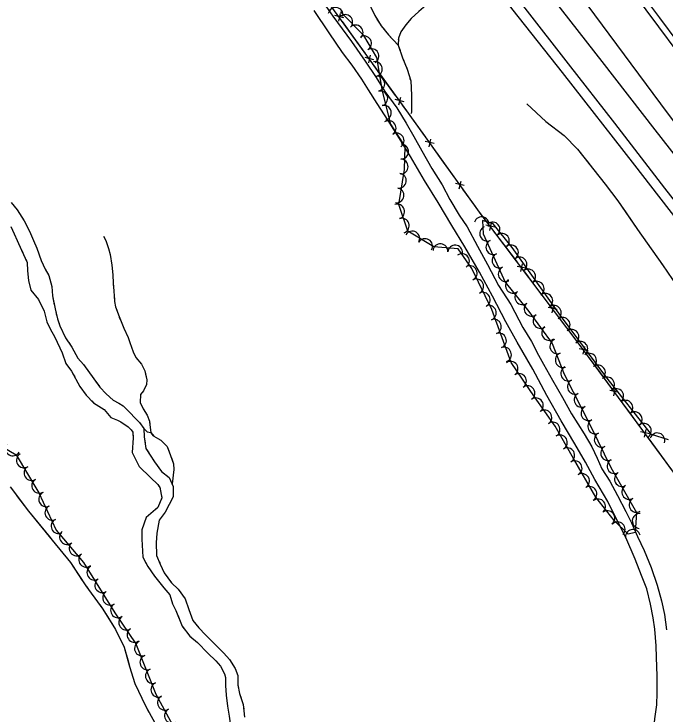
# Model space of a CAD drawing. Extents: x 353423 to 364002, y 127000 to 201942.
# Drawn here: x 359567.8 to 359919.4, y 131324.5 to 131702.2 of the extents above; entities that cross this region are included whole.
import ezdxf

# ---------------------------------------------------------------- set-up
doc = ezdxf.new("R2010")
doc.units = 0
for name, color, linetype in [('E_DTM_SlopeBottom', 7, 'Continuous'), ('E_DTM_SlopeTop', 7, 'Continuous'), ('E_FEN_Generic', 7, 'Continuous'), ('E_MISCPROP', 7, 'Continuous'), ('E_STRUCT_WingWall', 7, 'Continuous')]:
    doc.layers.add(name, color=color, linetype=linetype)

msp = doc.modelspace()

# ---------------------------------------------------------------- linework, layer by layer
at = {"layer": 'E_DTM_SlopeBottom'}
for p, q in [((359742.95, 131698.45), (359743.9, 131702.57)), ((359745.68, 131700.2), (359740.88, 131701.34)), ((359759.19, 131675.82), (359760.14, 131679.94)), ((359761.92, 131677.57), (359757.12, 131678.7)), ((359775.43, 131653.18), (359776.37, 131657.3)), ((359778.16, 131654.93), (359773.36, 131656.06)), ((359791.69, 131630.55), (359792.63, 131634.67)), ((359794.42, 131632.31), (359789.62, 131633.43)), ((359807.96, 131607.94), (359808.9, 131612.06)), ((359810.68, 131609.69), (359805.88, 131610.82)), ((359824.45, 131585.45), (359825.3, 131589.59)), ((359827.14, 131587.26), (359822.32, 131588.27)), ((359841.24, 131563.21), (359842.09, 131567.35)), ((359843.93, 131565.03), (359839.1, 131566.04)), ((359858.03, 131540.98), (359858.88, 131545.12)), ((359860.72, 131542.8), (359855.89, 131543.81)), ((359877.46, 131520.5), (359872.65, 131521.58)), ((359874.75, 131518.72), (359875.65, 131522.85)), ((359893.98, 131498.07), (359889.17, 131499.14)), ((359891.27, 131496.29), (359892.17, 131500.42)), ((359910.5, 131475.64), (359905.69, 131476.71)), ((359907.79, 131473.85), (359908.69, 131477.98))]:
    msp.add_line(p, q, dxfattribs=at)
for points in [[(360015.62, 131331.65), (359975.19, 131384.91), (359925.06, 131452.94), (359872.6, 131524.17), (359818.89, 131595.3), (359779.61, 131649.91), (359733.72, 131713.89)], [(359750.75, 131690.16), (359744.94, 131698.25)], [(359757.35, 131680.96), (359750.75, 131690.16)], [(359766.98, 131667.52), (359761.18, 131675.61)], [(359773.58, 131658.32), (359766.98, 131667.52)], [(359783.23, 131644.89), (359779.61, 131649.91), (359777.42, 131652.97)], [(359789.84, 131635.69), (359783.23, 131644.89)], [(359799.5, 131622.27), (359793.68, 131630.35)], [(359806.11, 131613.08), (359799.5, 131622.27)], [(359815.76, 131599.65), (359809.95, 131607.73)], [(359822.48, 131590.54), (359818.89, 131595.3), (359815.76, 131599.65)], [(359832.45, 131577.34), (359826.45, 131585.29)], [(359839.27, 131568.31), (359832.45, 131577.34)], [(359849.24, 131555.11), (359843.24, 131563.05)], [(359856.06, 131546.07), (359849.24, 131555.11)], [(359866.03, 131532.88), (359860.03, 131540.82)], [(359872.85, 131523.84), (359872.6, 131524.17), (359866.03, 131532.88)], [(359882.66, 131510.52), (359876.75, 131518.54)], [(359889.37, 131501.4), (359882.66, 131510.52)], [(359899.17, 131488.09), (359893.27, 131496.1)], [(359905.89, 131478.97), (359899.17, 131488.09)], [(359915.7, 131465.65), (359909.79, 131473.67)], [(359922.41, 131456.54), (359915.7, 131465.65)]]:
    msp.add_lwpolyline(points, dxfattribs=at)
at = {"layer": 'E_DTM_SlopeTop'}
for points in [[(360013.42, 131478.34), (359990.18, 131508.19), (359960.04, 131546.84), (359929.84, 131585.6), (359902.65, 131620.65), (359863.57, 131670.72), (359837.05, 131704.29), (359818.68, 131728.32)], [(360010.51, 131490.72), (359990.1, 131516.98), (359965.39, 131548.72), (359947.29, 131571.89), (359918.85, 131608.2), (359891.94, 131643.25), (359866.78, 131675.39), (359843.48, 131705.36), (359829.79, 131722.95)], [(360010.09, 131515.87), (359987.25, 131545.27), (359962.48, 131577.01), (359939.3, 131606.81), (359913.57, 131639.74), (359884.96, 131676.62), (359859.4, 131709.56), (359848.21, 131724.01)], [(360002.77, 131577.44), (359979.31, 131608.89), (359955.06, 131642.05), (359915.55, 131695.36), (359894.52, 131723.73)], [(360004.85, 131580.55), (359984.1, 131608.63), (359955.73, 131646.88), (359916.04, 131700.24), (359898.92, 131723.42)], [(360002.79, 131537.75), (359978.38, 131570.74), (359948.81, 131610.58), (359916.65, 131653.79), (359881.09, 131701.79), (359868.2, 131719.43)]]:
    msp.add_lwpolyline(points, dxfattribs=at)
at = {"layer": 'E_FEN_Generic'}
for points in [[(359920.73, 131472.41), (359911.65, 131475.43), (359886.94, 131506.61), (359862.5, 131539.62), (359836.5, 131576.24), (359826.15, 131588.97), (359820.56, 131590.75), (359820.79, 131583.57), (359832.65, 131557.61), (359845.44, 131541.72), (359857.97, 131524.42), (359864.54, 131507.85), (359879.11, 131479.34), (359889.68, 131457.59), (359903.49, 131433.29), (359902.74, 131422.53), (359898.97, 131421.58), (359891.57, 131428.88), (359881.56, 131441.53), (359869.58, 131462.41), (359859.68, 131479.78), (359848.56, 131495.76), (359835.86, 131514.11), (359825.5, 131542.86), (359814.66, 131564.96), (359807.27, 131575.5), (359794.24, 131576.61), (359780.19, 131584.99), (359775.44, 131599.36), (359778.42, 131618.33), (359778.74, 131630.76), (359771, 131642.79), (359766.54, 131660.57), (359763.47, 131678.7), (359756.52, 131690.72), (359743.98, 131703.38)], [(359554.85, 131472.62), (359568.91, 131464.41), (359581.24, 131443.88), (359590.51, 131423.8), (359605.3, 131406.23), (359622.24, 131379.19), (359633.54, 131362.43), (359644.35, 131335.25), (359654.51, 131316.39), (359666.76, 131298.57), (359680.66, 131276.8), (359696.25, 131240.94), (359705.15, 131217.18)]]:
    msp.add_lwpolyline(points, dxfattribs=at)
for centre, start, end in [((359741.25, 131701.75), 349.5511, 169.5358), ((359746.44, 131697.92), 314.7426, 134.7273), ((359752.07, 131692.24), 314.7426, 134.7273), ((359756.6, 131686.4), 300.0251, 120.0098), ((359760.61, 131679.47), 300.0251, 120.0098), ((359762.39, 131672.53), 279.6084, 99.5931), ((359763.72, 131664.65), 279.6084, 99.5931), ((359765.36, 131656.66), 284.1105, 104.0951), ((359767.31, 131648.9), 284.1105, 104.0951), ((359769.88, 131640.67), 302.7518, 122.7365), ((359774.2, 131633.94), 302.7518, 122.7365), ((359776.57, 131627.94), 268.5323, 88.517), ((359776.36, 131619.95), 268.5323, 88.517), ((359775.35, 131612.3), 261.0957, 81.0804), ((359774.11, 131604.39), 261.0957, 81.0804), ((359774.47, 131595.63), 288.2823, 108.267), ((359776.97, 131588.04), 288.2823, 108.267), ((359819.97, 131588.74), 342.3886, 162.3733), ((359825.9, 131585.96), 309.118, 129.1027), ((359823.01, 131583.75), 114.5791, 294.5638), ((359782.63, 131581.09), 329.1994, 149.1841), ((359830.95, 131579.75), 309.118, 129.1027), ((359789.5, 131577), 329.1994, 149.1841), ((359797.78, 131574.2), 355.1382, 175.1228), ((359826.33, 131576.47), 114.5791, 294.5638), ((359805.75, 131573.53), 355.1382, 175.1228), ((359835.82, 131573.58), 305.3842, 125.3688), ((359809.38, 131568.85), 305.0539, 125.0385), ((359829.66, 131569.2), 114.5791, 294.5638), ((359840.45, 131567.06), 305.3842, 125.3688), ((359813.56, 131562.44), 296.1255, 116.1102), ((359832.99, 131561.92), 114.5791, 294.5638), ((359845.08, 131560.54), 305.3842, 125.3688), ((359817.09, 131555.26), 296.1255, 116.1102), ((359836.93, 131555.64), 128.8246, 308.8093), ((359849.71, 131554.02), 305.3842, 125.3688), ((359820.61, 131548.08), 296.1255, 116.1102), ((359841.94, 131549.41), 128.8246, 308.8093), ((359854.34, 131547.49), 305.3842, 125.3688), ((359823.92, 131541.06), 289.8379, 109.8226), ((359846.96, 131543.18), 128.8246, 308.8093), ((359858.97, 131540.97), 305.3842, 125.3688), ((359826.63, 131533.53), 289.8379, 109.8226), ((359851.72, 131536.62), 125.9081, 305.8928), ((359863.71, 131534.47), 306.5149, 126.4996), ((359856.41, 131530.14), 125.9081, 305.8928), ((359829.35, 131526.01), 289.8379, 109.8226), ((359868.47, 131528.04), 306.5149, 126.4996), ((359860.82, 131522.91), 111.6485, 291.6332), ((359873.23, 131521.61), 306.5149, 126.4996), ((359832.06, 131518.48), 289.8379, 109.8226), ((359863.77, 131515.48), 111.6485, 291.6332), ((359877.98, 131515.18), 306.5149, 126.4996), ((359835.62, 131510.79), 304.6794, 124.6641), ((359866.69, 131508.25), 117.0781, 297.0628), ((359882.74, 131508.76), 306.5149, 126.4996), ((359840.17, 131504.21), 304.6794, 124.6641), ((359887.64, 131502.35), 308.4025, 128.3871), ((359870.33, 131501.12), 117.0781, 297.0628), ((359844.72, 131497.63), 304.6794, 124.6641), ((359892.61, 131496.08), 308.4025, 128.3871), ((359849.28, 131491.05), 304.8612, 124.8459), ((359873.97, 131494), 117.0781, 297.0628), ((359897.58, 131489.81), 308.4025, 128.3871), ((359853.86, 131484.49), 304.8612, 124.8459), ((359877.61, 131486.88), 117.0781, 297.0628), ((359902.55, 131483.54), 308.4025, 128.3871), ((359858.26, 131478.04), 299.6742, 119.6588), ((359881.26, 131479.71), 115.9369, 295.9215), ((359907.51, 131477.27), 308.4025, 128.3871), ((359884.76, 131472.52), 115.9369, 295.9215), ((359914.77, 131472.18), 341.6389, 161.6236), ((359862.22, 131471.09), 299.6742, 119.6588), ((359567.15, 131467.86), 149.7302, 329.7149), ((359888.25, 131465.32), 115.9369, 295.9215), ((359573.14, 131461.42), 120.9936, 300.9783), ((359866.18, 131464.14), 299.6742, 119.6588), ((359870.16, 131457.19), 299.8492, 119.8338), ((359891.71, 131458.26), 119.5988, 299.5835), ((359577.26, 131454.56), 120.9936, 300.9783), ((359874.14, 131450.26), 299.8492, 119.8338), ((359895.66, 131451.31), 119.5988, 299.5835), ((359581.38, 131447.71), 120.9936, 300.9783), ((359878.12, 131443.32), 299.8492, 119.8338), ((359899.61, 131444.35), 119.5988, 299.5835), ((359585.15, 131440.41), 114.7869, 294.7716), ((359882.85, 131436.52), 308.3539, 128.3386), ((359903.56, 131437.39), 119.5988, 299.5835), ((359588.5, 131433.14), 114.7869, 294.7716), ((359887.82, 131430.24), 308.3539, 128.3386), ((359905.26, 131428.69), 86.0213, 266.006), ((359591.85, 131425.88), 114.7869, 294.7716), ((359893.37, 131424.16), 315.4247, 135.4094), ((359596.4, 131420.04), 130.1072, 310.0919), ((359901.62, 131420.09), 14.092, 194.0767), ((359601.56, 131413.93), 130.1072, 310.0919), ((359606.71, 131407.81), 130.1072, 310.0919), ((359611.16, 131400.82), 122.0812, 302.0659), ((359615.41, 131394.04), 122.0812, 302.0659), ((359619.66, 131387.26), 122.0812, 302.0659), ((359623.91, 131380.48), 122.0812, 302.0659), ((359628.33, 131373.9), 123.983, 303.9676), ((359632.8, 131367.27), 123.983, 303.9676), ((359636.81, 131359.88), 111.7032, 291.6879), ((359639.76, 131352.45), 111.7032, 291.6879), ((359642.72, 131345.02), 111.7032, 291.6879), ((359645.68, 131337.59), 111.7032, 291.6879), ((359649.19, 131330.68), 118.2971, 298.2817), ((359652.98, 131323.64), 118.2971, 298.2817)]:
    msp.add_arc(centre, 4, start, end, dxfattribs=at)
at = {"layer": 'E_MISCPROP'}
for points in [[(359732.19, 131712.11), (359739.7, 131701.15), (359749.88, 131687.34), (359757.16, 131676.78), (359763.21, 131667.99), (359767.78, 131660.41), (359774.23, 131651.62), (359779.36, 131643.4), (359783.48, 131636.05), (359787.77, 131628.35), (359793.13, 131618.88), (359798.66, 131610.1), (359802.78, 131602.23), (359807.86, 131593.78), (359812.21, 131587.39), (359817.74, 131577.02), (359823.21, 131567.15), (359829.13, 131555.75), (359835.73, 131545.48), (359842.28, 131533.16), (359846.85, 131525.57), (359850.74, 131518.22), (359853.45, 131513.26), (359858.3, 131504.7), (359863.6, 131495.29), (359868.4, 131486.45), (359875.23, 131475.79), (359879.46, 131468.71), (359882.39, 131462.5), (359884.92, 131456.86), (359889.16, 131450.12), (359893.28, 131442.48), (359897.84, 131433.87), (359900.89, 131427.77), (359904.15, 131420.3)], [(359914.17, 131361.39), (359913.48, 131370.32), (359912.54, 131376.35), (359911.15, 131383.81), (359909.03, 131392.07), (359906.27, 131399.36), (359902.79, 131408.14), (359897.78, 131419.77), (359892.76, 131429.63), (359888.03, 131439.21), (359881.09, 131451.13), (359875.95, 131460.42), (359870.26, 131470.4), (359862.86, 131482.73), (359855.19, 131496.36), (359847.63, 131510.55), (359839.23, 131525.21), (359833.13, 131536.1), (359825.86, 131549.96), (359818.81, 131562.9), (359810.91, 131576.65), (359803.97, 131588.17), (359796.52, 131600.55), (359789.29, 131612.47), (359781.61, 131625.3), (359775.63, 131635.06), (359769.53, 131644.76), (359763.72, 131653.94), (359759.03, 131661.24), (359755.36, 131667.12), (359750.1, 131674.71), (359744.96, 131681.39), (359737.84, 131692), (359729.71, 131704.21)], [(359904.15, 131420.3), (359907.7, 131412.78), (359911.41, 131403.55), (359914.61, 131393.98), (359916.96, 131385.66), (359918.58, 131378.26), (359919.79, 131370.01)], [(359919.81, 131202.61), (359917.31, 131215.19), (359915.08, 131224.87), (359913.92, 131233.29), (359912.83, 131242.62), (359912.47, 131251.22), (359912.52, 131261.97), (359912, 131272.78), (359911.53, 131282.28), (359911.23, 131289.67), (359911.56, 131299.85), (359912.34, 131309.52), (359913.37, 131321.92), (359914.48, 131329.53), (359914.74, 131335.96), (359914.61, 131345.23), (359914.37, 131355.02), (359914.17, 131361.39)]]:
    msp.add_lwpolyline(points, dxfattribs=at)
at = {"layer": 'E_STRUCT_WingWall'}
for points in [[(359749.13, 131729.16), (359752.88, 131721.27), (359757.95, 131711.03), (359762.36, 131701.46), (359765.75, 131695.8), (359769.87, 131690.92), (359775.01, 131685.42)], [(359793.78, 131709.74), (359789.84, 131706.86), (359786.13, 131703.57), (359781.96, 131699.73), (359779.1, 131696.44), (359776.52, 131692.7), (359775.09, 131689.12), (359775.01, 131685.42), (359777.31, 131678.64), (359779.9, 131672.49), (359781.75, 131666.22), (359782.17, 131658.43), (359782.12, 131649.16), (359781.88, 131648.39)], [(359793.78, 131709.74), (359789.84, 131706.86), (359786.13, 131703.57), (359781.96, 131699.73), (359779.1, 131696.44), (359776.52, 131692.7), (359775.09, 131689.12), (359775.07, 131688.39)], [(359763.54, 131699.48), (359764.57, 131697.77)], [(359766.85, 131694.5), (359768.14, 131692.97)], [(359770.77, 131689.96), (359772.14, 131688.5)], [(359774.87, 131685.58), (359775.01, 131685.42)], [(359775.35, 131684.44), (359775.99, 131682.55)], [(359777.27, 131678.76), (359777.31, 131678.64), (359778.04, 131676.91)], [(359779.59, 131673.23), (359779.9, 131672.49), (359780.24, 131671.34)], [(359781.37, 131667.5), (359781.75, 131666.22), (359782.17, 131658.43), (359782.12, 131649.16), (359781.88, 131648.39)], [(359844.32, 131653.69), (359854.62, 131644.26), (359864.48, 131636.65), (359871.73, 131629.28), (359877.9, 131621.51), (359886.55, 131610.49), (359893.39, 131601.36), (359904.12, 131585.95), (359917.52, 131566.95), (359928.42, 131551.09), (359939.78, 131534.37), (359952.55, 131516.73), (359965.73, 131500.74), (359978.9, 131482.14), (359986.7, 131472.72), (359993.71, 131462.62), (360001, 131452.91), (360008.13, 131443.67), (360013.29, 131437.69)], [(359844.32, 131653.69), (359854.62, 131644.26), (359864.48, 131636.65), (359866.29, 131634.82)], [(359869.09, 131631.96), (359870.49, 131630.54)], [(359873.12, 131627.53), (359874.36, 131625.96)], [(359876.85, 131622.83), (359877.9, 131621.51), (359878.09, 131621.26)], [(359880.56, 131618.11), (359886.55, 131610.49), (359893.39, 131601.36), (359897.9, 131594.88)], [(359566.32, 131600.46), (359569.6, 131596.52), (359573.38, 131590.65), (359576.2, 131585.12), (359578.28, 131580.1)], [(359567.98, 131598.46), (359569.6, 131596.52), (359573.38, 131590.65), (359576.2, 131585.12), (359578.28, 131580.1), (359580.2, 131575.88), (359581.21, 131572.83)], [(359897.9, 131594.88), (359904.12, 131585.95), (359914.56, 131571.14)], [(359566.19, 131587.54), (359567.88, 131583.66), (359569.57, 131579.96), (359571.93, 131574.77), (359574.92, 131568.21), (359575.12, 131563.61), (359575.61, 131558.49), (359576.84, 131553.19), (359581.08, 131548.22), (359584.08, 131541.83), (359585.46, 131536.09), (359587.38, 131532.32), (359589.92, 131527.87), (359593.87, 131519.44), (359595.71, 131513.63), (359598.76, 131509.57), (359603.39, 131501.3), (359606.67, 131496.63), (359610.74, 131492.45), (359616.36, 131488.9), (359620.09, 131484.5), (359623.61, 131483.01), (359625.37, 131482.15), (359629.34, 131479.46), (359630.96, 131477.92), (359631.91, 131476.54), (359632.05, 131473.58), (359631.45, 131465.64), (359635.34, 131458.17), (359641.4, 131452.22), (359645.36, 131448.34), (359646.54, 131446.68), (359647.54, 131441.22), (359645.36, 131435.94), (359639.08, 131430.62), (359636.77, 131423.86), (359636.69, 131418.8), (359637.33, 131409.18), (359639.98, 131404.11), (359643.54, 131398.97), (359648.63, 131392.64), (359651.91, 131388.81), (359653.25, 131384.03), (359655.11, 131380.43), (359658.43, 131372), (359662.67, 131366.52), (359666.73, 131363.15), (359672.41, 131357.36), (359676.66, 131353.24), (359679.19, 131350.4), (359681.4, 131346.18), (359681.85, 131344.19), (359681.94, 131339.87), (359682.2, 131334.69), (359682.97, 131328.71)], [(359616.13, 131582.44), (359617.25, 131580.11), (359618.71, 131575.66), (359619.66, 131572.53), (359620.66, 131566.72), (359621.09, 131561.49), (359621.35, 131556.99), (359621.62, 131552.95), (359622.1, 131547.09), (359622.55, 131544.19), (359624.46, 131539), (359627.04, 131532.68), (359629.35, 131527.66), (359630.36, 131524.98), (359632.05, 131520.03), (359633.57, 131516.89), (359636.57, 131513.3), (359638.31, 131509.76), (359639.43, 131504.86), (359639.3, 131502.25), (359637.58, 131498.96), (359636.04, 131496.92), (359635.9, 131492.54), (359637.42, 131489.29), (359639.57, 131485.86), (359640.8, 131482.5), (359641.3, 131479.09), (359641.57, 131476.36), (359643.16, 131474.41), (359646.96, 131472.24), (359650.35, 131468.86), (359652.27, 131464.02), (359653.84, 131459.58), (359654.05, 131456.45), (359653.08, 131448.72)], [(359616.13, 131582.44), (359617.25, 131580.11), (359618.71, 131575.66), (359619.66, 131572.53), (359620.66, 131566.72), (359621.09, 131561.49), (359621.35, 131556.99), (359621.54, 131554.19)], [(359569.17, 131580.82), (359569.57, 131579.96), (359570, 131579)], [(359578.28, 131580.1), (359580.2, 131575.88), (359582.38, 131569.27), (359584.64, 131564.54), (359586.61, 131561.12), (359588.23, 131555.26), (359588.49, 131550.25), (359589.94, 131543.13), (359591.22, 131537.78), (359592.57, 131533.9), (359595.67, 131527.52), (359599, 131522.55), (359602.27, 131516.57), (359605.27, 131513.08), (359610.92, 131505.38), (359614.15, 131500.93), (359617.49, 131497.27), (359621.23, 131493.96), (359624.4, 131492.23), (359626.73, 131490.74), (359629.9, 131487.54), (359633.58, 131483.72), (359635.56, 131481.83), (359637.82, 131478.52), (359638.03, 131474.14), (359638.91, 131467.82), (359643.6, 131460.63), (359647.44, 131455.38), (359651.46, 131452.23), (359653.72, 131447.33), (359653.63, 131441.76), (359649.27, 131433.53), (359646.18, 131429.17), (359644.78, 131422.17), (359644.42, 131416.94), (359644.73, 131410.06), (359646.7, 131405.44), (359648.78, 131400.71), (359652.79, 131395.23), (359656.3, 131391.86), (359660.15, 131386.67), (359662.11, 131380.86), (359664.24, 131374.93), (359667.47, 131371.05), (359671.03, 131367.33), (359676.64, 131361.62), (359681, 131357.39), (359684, 131354.02), (359687.1, 131349.11), (359688.45, 131345.41), (359688.49, 131340.35), (359689.43, 131335.62), (359691.45, 131329.7), (359692.16, 131322.87)], [(359571.66, 131575.36), (359571.93, 131574.77), (359572.49, 131573.54)], [(359581.21, 131572.83), (359582.38, 131569.27), (359584.64, 131564.54), (359586.61, 131561.12), (359588.23, 131555.26), (359588.49, 131550.25), (359589.48, 131545.39)], [(359574.15, 131569.9), (359574.92, 131568.21), (359574.92, 131568.07)], [(359916.87, 131567.87), (359917.52, 131566.95), (359918.01, 131566.23)], [(359575.1, 131564.07), (359575.12, 131563.61), (359575.61, 131558.49), (359576.84, 131553.19), (359581.08, 131548.22), (359584.08, 131541.83), (359585.1, 131537.59)], [(359621.85, 131550.2), (359622.01, 131548.21)], [(359622.54, 131544.25), (359622.55, 131544.19), (359623.22, 131542.37)], [(359590.34, 131541.48), (359590.8, 131539.53)], [(359585.1, 131537.59), (359585.46, 131536.09), (359587.38, 131532.32), (359589.92, 131527.87), (359593.87, 131519.44), (359595.71, 131513.63), (359597.33, 131511.47)], [(359624.61, 131538.62), (359625.37, 131536.77)], [(359591.95, 131535.7), (359592.57, 131533.9), (359592.61, 131533.82)], [(359626.89, 131533.07), (359627.04, 131532.68), (359629.35, 131527.66), (359630.36, 131524.98), (359632.05, 131520.03), (359633.57, 131516.89), (359636.57, 131513.3), (359638.31, 131509.76), (359638.95, 131506.98)], [(359594.36, 131530.22), (359595.23, 131528.42)], [(359597.34, 131525.03), (359599, 131522.55), (359602.27, 131516.57), (359605.27, 131513.08), (359610.92, 131505.38), (359613.88, 131501.29)], [(359599.55, 131508.16), (359600.53, 131506.41)], [(359638.95, 131506.98), (359639.43, 131504.86), (359639.3, 131502.25), (359637.58, 131498.96), (359636.04, 131496.92), (359635.9, 131492.54), (359637.42, 131489.29), (359639.57, 131485.86), (359640.8, 131482.5), (359641.14, 131480.18)], [(359602.48, 131502.92), (359603.39, 131501.3), (359603.47, 131501.18)], [(359613.88, 131501.29), (359614.15, 131500.93), (359617.49, 131497.27), (359621.23, 131493.96), (359624.4, 131492.23), (359626.73, 131490.74), (359629.9, 131487.54), (359633.58, 131483.72), (359635.32, 131482.05)], [(359605.77, 131497.91), (359606.67, 131496.63), (359606.97, 131496.32)], [(359609.77, 131493.46), (359610.74, 131492.45), (359616.36, 131488.9), (359620.09, 131484.5), (359623.61, 131483.01), (359625.37, 131482.15), (359629.34, 131479.46), (359630.96, 131477.92), (359631.91, 131476.54), (359631.94, 131475.84)], [(359637.63, 131478.8), (359637.82, 131478.52), (359637.9, 131476.86)], [(359637.82, 131478.52), (359639.69, 131476.86), (359641.63, 131476.36)], [(359637.82, 131478.52), (359639.69, 131476.86), (359641.63, 131476.36)], [(359641.67, 131476.24), (359642.93, 131474.69)], [(359631.94, 131475.84), (359632.05, 131473.58), (359631.45, 131465.64), (359635.34, 131458.17), (359641.4, 131452.22), (359642.73, 131450.92)], [(359638.2, 131472.87), (359638.48, 131470.89)], [(359646.32, 131472.6), (359646.96, 131472.24), (359647.85, 131471.35)], [(359650.53, 131468.42), (359651.26, 131466.56)], [(359639.4, 131467.07), (359640.49, 131465.39)], [(359642.68, 131462.04), (359643.6, 131460.63), (359647.44, 131455.38), (359651.46, 131452.23), (359653.72, 131447.33), (359653.63, 131441.76), (359651.42, 131437.58)], [(359652.69, 131462.82), (359653.84, 131459.58), (359654.05, 131456.45), (359653.08, 131448.72)], [(359565.75, 131447.07), (359575.7, 131433.94), (359588.43, 131418.41), (359598.27, 131406.31), (359606.63, 131393.64), (359615.67, 131381.2), (359622.51, 131370.08), (359627.18, 131360.61), (359630.15, 131350.13), (359632.89, 131340.96), (359638.7, 131328.88), (359648.79, 131310.52)], [(359645.54, 131448.08), (359646.54, 131446.68), (359646.6, 131446.41)], [(359569.23, 131442.49), (359575.7, 131433.94), (359587.29, 131419.8)], [(359647.31, 131442.48), (359647.54, 131441.22), (359647.27, 131440.55)], [(359651.42, 131437.58), (359649.27, 131433.53), (359646.18, 131429.17), (359644.78, 131422.17), (359644.42, 131416.94), (359644.72, 131410.25)], [(359645.74, 131436.86), (359645.36, 131435.94), (359644.59, 131435.29)], [(359641.54, 131432.7), (359639.08, 131430.62), (359636.77, 131423.86), (359636.69, 131418.8), (359637.33, 131409.18), (359639.15, 131405.7)], [(359587.29, 131419.8), (359588.43, 131418.41), (359598.27, 131406.31), (359604.66, 131396.62)], [(359639.15, 131405.7), (359639.98, 131404.11), (359643.54, 131398.97), (359648.63, 131392.64), (359651.91, 131388.81), (359653.25, 131384.03), (359654.55, 131381.52)], [(359646.22, 131406.56), (359646.7, 131405.44), (359647.01, 131404.72)], [(359648.62, 131401.06), (359648.78, 131400.71), (359649.73, 131399.41)], [(359606.88, 131393.3), (359608.06, 131391.68)], [(359652.1, 131396.18), (359652.79, 131395.23), (359653.39, 131394.66)], [(359656.27, 131391.89), (359656.3, 131391.86), (359660.15, 131386.67), (359662.11, 131380.86), (359664.24, 131374.93), (359667.47, 131371.05), (359670.95, 131367.43)], [(359610.41, 131388.44), (359611.59, 131386.83)], [(359613.94, 131383.59), (359615.11, 131381.97)], [(359617.27, 131378.61), (359622.51, 131370.08), (359627.18, 131360.61), (359629.48, 131352.5)], [(359656.13, 131377.85), (359656.86, 131375.99)], [(359658.32, 131372.27), (359658.43, 131372), (359659.48, 131370.64)], [(359661.93, 131367.48), (359662.67, 131366.52), (359663.27, 131366.02)], [(359670.95, 131367.43), (359671.03, 131367.33), (359676.64, 131361.62), (359681, 131357.39), (359684, 131354.02), (359687.1, 131349.11), (359688.45, 131345.41), (359688.46, 131344.88)], [(359666.35, 131363.47), (359666.73, 131363.15), (359672.41, 131357.36), (359676.66, 131353.24), (359679.19, 131350.4), (359681.4, 131346.18), (359681.85, 131344.19), (359681.93, 131340.32)], [(359629.48, 131352.5), (359630.15, 131350.13), (359632.89, 131340.96), (359638.7, 131328.88), (359640.41, 131325.75)], [(359681.93, 131340.32), (359681.94, 131339.87), (359682.2, 131334.69), (359682.97, 131328.71), (359683.8, 131323.36), (359684.63, 131318.13), (359687.37, 131312.1)], [(359688.48, 131340.88), (359688.49, 131340.35), (359688.77, 131338.91)], [(359689.64, 131335.01), (359690.29, 131333.11)], [(359682.97, 131328.71), (359683.8, 131323.36)], [(359691.49, 131329.31), (359691.7, 131327.32)]]:
    msp.add_lwpolyline(points, dxfattribs=at)

doc.saveas('drawing.dxf')
